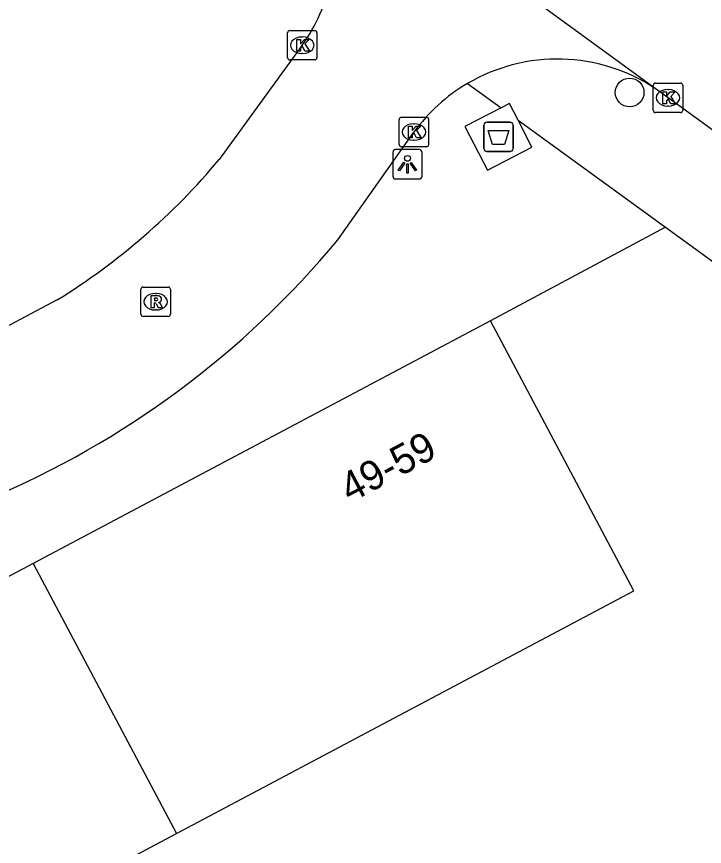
# Model space of a CAD drawing. Extents: x 159675 to 160530, y 382179 to 382901.
# Drawn here: x 160023.31 to 160046.7, y 382321.97 to 382350.18 of the extents above; entities that cross this region are included whole.
import ezdxf

# ---------------------------------------------------------------- set-up
doc = ezdxf.new("R2010")
doc.units = 0
for name, color, linetype in [('IMGEO_Afval_apart_plaats', 7, 'Continuous'), ('IMGEO_Boom', 7, 'Continuous'), ('IMGEO_Kolk', 7, 'Continuous'), ('IMGEO_Lichtpunt', 7, 'Continuous'), ('IMGEO_Pand', 7, 'Continuous'), ('IMGEO_Pand_nummerreeks', 7, 'Continuous'), ('IMGEO_Rijbaan_lokaal_gesloten', 7, 'Continuous'), ('IMGEO_Rijbaan_lokaal_open', 7, 'Continuous'), ('IMGEO_Rioolput', 7, 'Continuous'), ('IMGEO_Voetpad_gesloten', 7, 'Continuous'), ('IMGEO_Voetpad_open', 7, 'Continuous')]:
    doc.layers.add(name, color=color, linetype=linetype)

msp = doc.modelspace()

# ---------------------------------------------------------------- linework, layer by layer
at = {"layer": 'IMGEO_Afval_apart_plaats'}
for p, q in [((160039.202, 382345.693), (160039.202, 382346.493)), ((160039.202, 382346.493), (160039.202, 382345.693)), ((160039.302, 382346.593), (160040.092, 382346.593)), ((160040.092, 382346.593), (160039.302, 382346.593)), ((160040.192, 382346.493), (160040.192, 382345.693)), ((160040.192, 382345.693), (160040.192, 382346.493)), ((160040.092, 382345.593), (160039.302, 382345.593)), ((160039.302, 382345.593), (160040.092, 382345.593))]:
    msp.add_line(p, q, dxfattribs=at)
msp.add_lwpolyline([(160039.345, 382346.307), (160040.049, 382346.307), (160039.9, 382345.837), (160039.494, 382345.837), (160039.345, 382346.307)], dxfattribs=at)
for centre, start, end in [((160039.302, 382346.493), 90, 180), ((160039.302, 382346.493), 90, 180), ((160040.092, 382346.493), 0, 90), ((160040.092, 382346.493), 360, 90), ((160039.302, 382345.693), 180, 270), ((160039.302, 382345.693), 180, 270), ((160040.092, 382345.693), 270, 0), ((160040.092, 382345.693), 270, 0)]:
    msp.add_arc(centre, 0.1, start, end, dxfattribs=at)
at = {"layer": 'IMGEO_Boom'}
msp.add_circle((160044.157, 382347.602), 0.489, dxfattribs=at)
at = {"layer": 'IMGEO_Kolk'}
for p, q in [((160032.522, 382348.781), (160032.522, 382349.633)), ((160032.597, 382349.707), (160033.449, 382349.707)), ((160033.01, 382349.487), (160033.035, 382349.487)), ((160033.523, 382349.633), (160033.523, 382348.781)), ((160033.033, 382348.927), (160033.008, 382348.927)), ((160033.449, 382348.707), (160032.597, 382348.707)), ((160044.963, 382346.993), (160044.963, 382347.845)), ((160045.038, 382347.919), (160045.89, 382347.919)), ((160045.964, 382347.845), (160045.964, 382346.993)), ((160045.451, 382347.699), (160045.476, 382347.699)), ((160045.474, 382347.139), (160045.449, 382347.139)), ((160036.322, 382345.831), (160036.322, 382346.683)), ((160036.397, 382346.757), (160037.249, 382346.757)), ((160037.323, 382346.683), (160037.323, 382345.831)), ((160045.89, 382346.919), (160045.038, 382346.919)), ((160036.81, 382346.537), (160036.835, 382346.537)), ((160036.833, 382345.977), (160036.808, 382345.977)), ((160037.249, 382345.757), (160036.397, 382345.757))]:
    msp.add_line(p, q, dxfattribs=at)
for points in [[(160032.522, 382348.781), (160032.522, 382349.633)], [(160032.597, 382349.707), (160033.449, 382349.707)], [(160033.523, 382349.633), (160033.523, 382348.781)], [(160032.843, 382349.407), (160032.966, 382349.407), (160032.966, 382349.256), (160033.096, 382349.407), (160033.26, 382349.407), (160033.114, 382349.256), (160033.267, 382349.007), (160033.115, 382349.007), (160033.03, 382349.171), (160032.966, 382349.104), (160032.966, 382349.007), (160032.843, 382349.007), (160032.843, 382349.407)], [(160033.449, 382348.707), (160032.597, 382348.707)], [(160044.963, 382346.993), (160044.963, 382347.845)], [(160045.038, 382347.919), (160045.89, 382347.919)], [(160045.964, 382347.845), (160045.964, 382346.993)], [(160045.284, 382347.619), (160045.407, 382347.619), (160045.407, 382347.468), (160045.537, 382347.619), (160045.701, 382347.619), (160045.555, 382347.468), (160045.708, 382347.219), (160045.556, 382347.219), (160045.471, 382347.383), (160045.407, 382347.316), (160045.407, 382347.219), (160045.284, 382347.219), (160045.284, 382347.619)], [(160036.322, 382345.831), (160036.322, 382346.683)], [(160036.397, 382346.757), (160037.249, 382346.757)], [(160037.323, 382346.683), (160037.323, 382345.831)], [(160045.89, 382346.919), (160045.038, 382346.919)], [(160036.643, 382346.457), (160036.766, 382346.457), (160036.766, 382346.306), (160036.896, 382346.457), (160037.06, 382346.457), (160036.914, 382346.306), (160037.067, 382346.057), (160036.915, 382346.057), (160036.83, 382346.221), (160036.766, 382346.154), (160036.766, 382346.057), (160036.643, 382346.057), (160036.643, 382346.457)], [(160037.249, 382345.757), (160036.397, 382345.757)]]:
    msp.add_lwpolyline(points, dxfattribs=at)
for centre, start, end in [((160032.599, 382349.631), 91.552, 178.448), ((160032.599, 382349.631), 91.552, 178.448), ((160033.447, 382349.631), 1.552, 88.448), ((160033.447, 382349.631), 1.552, 88.448), ((160032.599, 382348.783), 181.552, 268.448), ((160032.599, 382348.783), 181.552, 268.448), ((160033.447, 382348.783), 271.552, 358.448), ((160033.447, 382348.783), 271.552, 358.448), ((160045.04, 382347.843), 91.552, 178.448), ((160045.04, 382347.843), 91.552, 178.448), ((160045.888, 382347.843), 1.552, 88.448), ((160045.888, 382347.843), 1.552, 88.448), ((160045.04, 382346.995), 181.552, 268.448), ((160045.04, 382346.995), 181.552, 268.448), ((160045.888, 382346.995), 271.552, 358.448), ((160045.888, 382346.995), 271.552, 358.448), ((160036.399, 382346.681), 91.552, 178.448), ((160036.399, 382346.681), 91.552, 178.448), ((160037.247, 382346.681), 1.552, 88.448), ((160037.247, 382346.681), 1.552, 88.448), ((160036.399, 382345.833), 181.552, 268.448), ((160036.399, 382345.833), 181.552, 268.448), ((160037.247, 382345.833), 271.552, 358.448), ((160037.247, 382345.833), 271.552, 358.448)]:
    msp.add_arc(centre, 0.0765, start, end, dxfattribs=at)
for centre, major_axis, ratio, start_param, end_param in [((160033.009, 382349.207), (-0.387, 0.002), 0.722429, 4.712389, 7.853982), ((160033.034, 382349.207), (-0.39, 0.002), 0.717154, 1.570796, 4.712389), ((160045.45, 382347.419), (-0.387, 0.002), 0.722429, 4.712389, 7.853982), ((160045.475, 382347.419), (-0.39, 0.002), 0.717154, 1.570796, 4.712389), ((160036.809, 382346.257), (-0.387, 0.002), 0.722429, 4.712389, 7.853982), ((160036.834, 382346.257), (-0.39, 0.002), 0.717154, 1.570796, 4.712389)]:
    msp.add_ellipse(centre, major_axis=major_axis, ratio=ratio, start_param=start_param, end_param=end_param, dxfattribs=at)
at = {"layer": 'IMGEO_Lichtpunt'}
for p, q in [((160036.104, 382345.563), (160036.104, 382344.756)), ((160036.104, 382345.563), (160036.104, 382344.756)), ((160037.006, 382345.658), (160036.198, 382345.658)), ((160037.006, 382345.658), (160036.198, 382345.658)), ((160037.1, 382344.756), (160037.1, 382345.563)), ((160037.1, 382344.756), (160037.1, 382345.563)), ((160036.198, 382344.662), (160037.006, 382344.662)), ((160036.198, 382344.662), (160037.006, 382344.662))]:
    msp.add_line(p, q, dxfattribs=at)
for points in [[(160036.478, 382345.227), (160036.517, 382345.199), (160036.329, 382344.937), (160036.291, 382344.964), (160036.478, 382345.227)], [(160036.58, 382345.179), (160036.627, 382345.179), (160036.627, 382344.857), (160036.58, 382344.857), (160036.58, 382345.179)], [(160036.69, 382345.199), (160036.728, 382345.226), (160036.915, 382344.964), (160036.876, 382344.936), (160036.69, 382345.199)]]:
    msp.add_lwpolyline(points, dxfattribs=at)
msp.add_circle((160036.603, 382345.361), 0.0994, dxfattribs=at)
for centre, start, end in [((160036.198, 382345.563), 90, 180), ((160036.198, 382345.563), 90, 180), ((160037.006, 382345.563), 0, 90), ((160037.006, 382345.563), 0, 90), ((160036.198, 382344.756), 180, 270), ((160036.198, 382344.756), 180, 270), ((160037.006, 382344.756), 270, 0), ((160037.006, 382344.756), 270, 360)]:
    msp.add_arc(centre, 0.0946, start, end, dxfattribs=at)
at = {"layer": 'IMGEO_Pand'}
for points in [[(160039.422, 382339.84), (160023.876, 382331.589)], [(160028.751, 382322.408), (160044.297, 382330.659), (160039.422, 382339.84)], [(160023.876, 382331.589), (160008.329, 382323.339)], [(160023.876, 382331.589), (160028.751, 382322.408)], [(160013.206, 382314.156), (160028.751, 382322.408)]]:
    msp.add_lwpolyline(points, dxfattribs=at)
at = {"layer": 'IMGEO_Rijbaan_lokaal_gesloten'}
for points in [[(160045.029, 382347.737), (160031.812, 382357.364)], [(160070.304, 382329.392), (160045.468, 382347.417), (160045.029, 382347.737)]]:
    msp.add_lwpolyline(points, dxfattribs=at)
at = {"layer": 'IMGEO_Rijbaan_lokaal_open'}
for points in [[(160033.024, 382349.211), (160030.204, 382345.326)], [(160034.231, 382342.588), (160036.822, 382346.252)], [(160024.689, 382340.548), (160012.767, 382334.217)]]:
    msp.add_lwpolyline(points, dxfattribs=at)
for centre, radius, start, end in [((160028.662, 382352.413), 5.41, 323.7202, 349.4834), ((160041.701, 382342.706), 6.032, 56.5146, 120.4531), ((160041.705, 382342.704), 6.036, 120.4713, 143.9946), ((160012.678, 382359.984), 22.848, 301.7159, 320.0931), ((160010.342, 382362.407), 31.04, 292.7689, 320.3197)]:
    msp.add_arc(centre, radius, start, end, dxfattribs=at)
at = {"layer": 'IMGEO_Rioolput'}
for p, q in [((160027.54, 382340.061), (160027.54, 382340.913)), ((160027.615, 382340.987), (160028.467, 382340.987)), ((160028.028, 382340.767), (160028.053, 382340.767)), ((160028.541, 382340.913), (160028.541, 382340.061)), ((160028.051, 382340.207), (160028.026, 382340.207)), ((160028.467, 382339.987), (160027.615, 382339.987))]:
    msp.add_line(p, q, dxfattribs=at)
for points in [[(160027.54, 382340.061), (160027.54, 382340.913)], [(160027.615, 382340.987), (160028.467, 382340.987)], [(160028.541, 382340.913), (160028.541, 382340.061)], [(160028.129, 382340.685), (160027.877, 382340.687), (160027.877, 382340.287)], [(160027.877, 382340.287), (160028.001, 382340.287), (160028.001, 382340.449), (160028.012, 382340.449)], [(160028.055, 382340.606), (160028.001, 382340.606), (160028.001, 382340.525)], [(160028.001, 382340.525), (160028.053, 382340.525)], [(160028.059, 382340.42), (160028.13, 382340.287), (160028.27, 382340.287), (160028.205, 382340.413)], [(160028.467, 382339.987), (160027.615, 382339.987)]]:
    msp.add_lwpolyline(points, dxfattribs=at)
for centre, radius, start, end in [((160027.617, 382340.911), 0.0765, 91.552, 178.448), ((160027.617, 382340.911), 0.0765, 91.552, 178.448), ((160028.465, 382340.911), 0.0765, 1.552, 88.448), ((160028.465, 382340.911), 0.0765, 1.552, 88.448), ((160028.011, 382340.396), 0.0533, 26.0293, 88.6989), ((160028.037, 382340.714), 0.19, 274.7715, 282.9687), ((160028.061, 382340.51), 0.0964, 77.0061, 93.1865), ((160028.075, 382340.567), 0.0378, 276.6634, 79.6772), ((160028.128, 382340.575), 0.109, 350.3612, 89.416), ((160028.126, 382340.575), 0.112, 277.5842, 350.9817), ((160028.11, 382340.36), 0.108, 29.5134, 73.7905), ((160027.617, 382340.063), 0.0765, 181.552, 268.448), ((160027.617, 382340.063), 0.0765, 181.552, 268.448), ((160028.465, 382340.063), 0.0765, 271.552, 358.448), ((160028.465, 382340.063), 0.0765, 271.552, 358.448)]:
    msp.add_arc(centre, radius, start, end, dxfattribs=at)
for centre, major_axis, ratio, start_param, end_param in [((160028.027, 382340.487), (-0.387, 0.002), 0.722429, 4.712389, 7.853982), ((160028.052, 382340.487), (-0.39, 0.002), 0.717154, 1.570796, 4.712389)]:
    msp.add_ellipse(centre, major_axis=major_axis, ratio=ratio, start_param=start_param, end_param=end_param, dxfattribs=at)
at = {"layer": 'IMGEO_Voetpad_gesloten'}
for points in [[(160040.366, 382346.657), (160040.073, 382347.226), (160039.785, 382347.078)], [(160039.785, 382347.078), (160038.558, 382346.447), (160039.322, 382344.96), (160040.837, 382345.739), (160040.366, 382346.657)]]:
    msp.add_lwpolyline(points, dxfattribs=at)
at = {"layer": 'IMGEO_Voetpad_open'}
for points in [[(160038.644, 382347.906), (160039.785, 382347.078)], [(160040.366, 382346.657), (160045.381, 382343.017)], [(160045.381, 382343.017), (160039.422, 382339.84)], [(160045.381, 382343.017), (160072.647, 382323.232)]]:
    msp.add_lwpolyline(points, dxfattribs=at)

# ---------------------------------------------------------------- texts
at = {"layer": 'IMGEO_Pand_nummerreeks'}
msp.add_text('49-59', height=1, rotation=27.958, dxfattribs=at).set_placement((160034.651, 382333.636))

doc.saveas('drawing.dxf')
